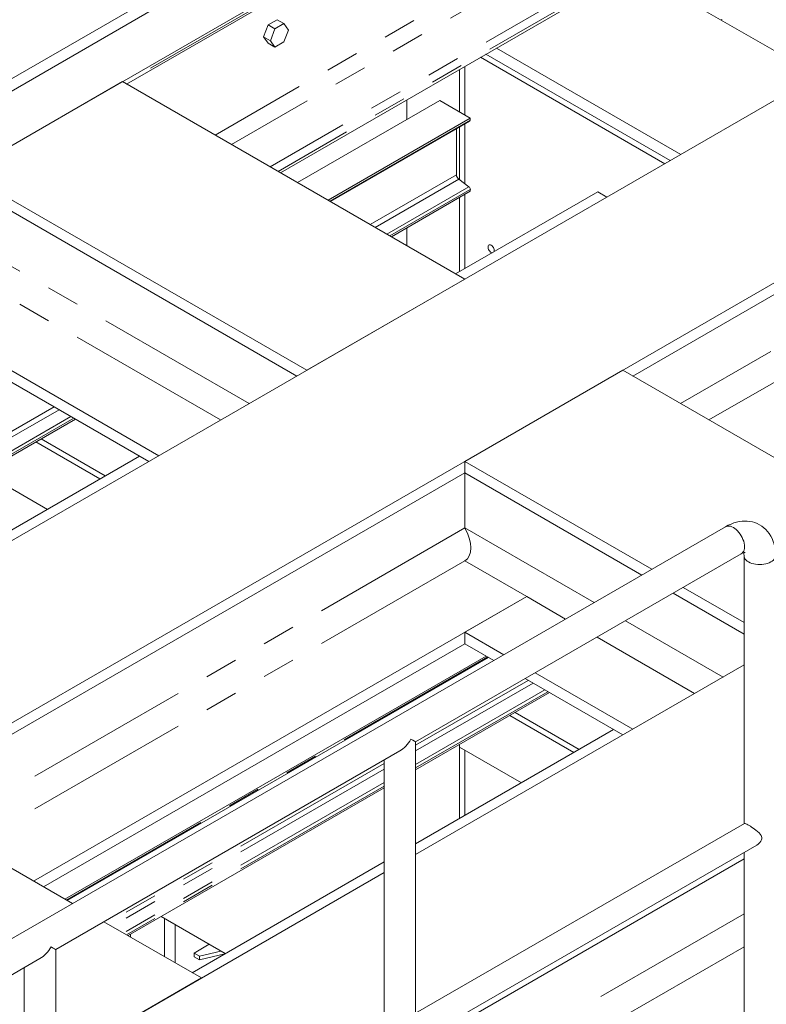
# Model space of a CAD drawing. Header units: millimetres. Extents: x 525 to 29324, y 175 to 20618.
# Tile 294 of 588: x 13493 to 14495, y 14732 to 16055. Entities that reach past the tile are written whole.
import ezdxf

# ---------------------------------------------------------------- set-up
doc = ezdxf.new("R2010")
doc.units = ezdxf.units.MM
doc.linetypes.add('SLD-Centrada-doble', pattern=[12.7, 6.35, -1.27, 1.27, -1.27, 1.27, -1.27])
doc.linetypes.add('SLD-Continua', pattern=[0])

msp = doc.modelspace()

# ---------------------------------------------------------------- linework, layer by layer
at = {"color": 7, "linetype": 'SLD-Continua', "lineweight": 18, "ltscale": 35}
for p, q in [((10515.8, 14263), (14206.1, 16393.4)), ((10515.8, 14263), (14206.1, 16393.4)), ((10515.8, 14263), (14206.1, 16393.4)), ((10515.8, 14263), (14206.1, 16393.4)), ((10515.8, 14263), (14206.1, 16393.4)), ((10515.8, 14263), (14206.1, 16393.4)), ((10515.8, 14263), (14206.1, 16393.4)), ((10515.8, 14263), (14206.1, 16393.4)), ((14220.3, 16385.2), (10530, 14254.9)), ((14220.3, 16385.2), (10530, 14254.9)), ((14220.3, 16385.2), (10530, 14254.9)), ((14220.3, 16385.2), (10530, 14254.9)), ((14220.3, 16385.2), (10530, 14254.9)), ((14283.9, 16348.5), (10593.6, 14218.1)), ((14283.9, 16348.5), (10593.6, 14218.1)), ((14283.9, 16348.5), (10593.6, 14218.1)), ((14283.9, 16348.5), (10593.6, 14218.1)), ((14283.9, 16348.5), (10593.6, 14218.1)), ((13636.2, 15968.1), (14246.8, 16320.6)), ((13636.2, 15968.1), (14246.8, 16320.6)), ((13636.2, 15968.1), (14246.8, 16320.6)), ((13636.2, 15968.1), (14246.8, 16320.6)), ((13636.2, 15968.1), (14246.8, 16320.6)), ((14316.5, 16122.4), (13842.8, 15848.9)), ((14316.5, 16122.4), (13842.8, 15848.9)), ((14316.5, 16122.4), (13842.8, 15848.9)), ((14316.5, 16122.4), (13842.8, 15848.9)), ((14316.5, 16122.4), (13842.8, 15848.9)), ((14563.9, 15979.5), (14316.5, 16122.4)), ((14563.9, 15979.5), (14316.5, 16122.4)), ((14563.9, 15979.5), (14316.5, 16122.4)), ((14563.9, 15979.5), (14316.5, 16122.4)), ((14563.9, 15979.5), (14316.5, 16122.4)), ((14743.5, 16083.2), (11053.2, 13952.8)), ((14743.5, 16083.2), (11053.2, 13952.8)), ((14743.5, 16083.2), (11053.2, 13952.8)), ((14743.5, 16083.2), (11053.2, 13952.8)), ((14743.5, 16083.2), (11053.2, 13952.8)), ((13826, 16047.4), (13819.9, 16031.6)), ((13826, 16047.4), (13819.9, 16031.6)), ((13826, 16047.4), (13819.9, 16031.6)), ((13838.2, 16054.5), (13826, 16047.4)), ((13838.2, 16054.5), (13826, 16047.4)), ((13838.2, 16054.5), (13826, 16047.4)), ((13826, 16047.4), (13835.2, 16042.1)), ((13826, 16047.4), (13835.2, 16042.1)), ((13826, 16047.4), (13835.2, 16042.1)), ((13847.4, 16049.2), (13835.2, 16042.1)), ((13847.4, 16049.2), (13835.2, 16042.1)), ((13847.4, 16049.2), (13835.2, 16042.1)), ((13838.2, 16054.5), (13847.4, 16049.2)), ((13838.2, 16054.5), (13847.4, 16049.2)), ((13838.2, 16054.5), (13847.4, 16049.2)), ((13853.6, 16040.5), (13847.4, 16049.2)), ((13853.6, 16040.5), (13847.4, 16049.2)), ((13853.6, 16040.5), (13847.4, 16049.2)), ((14435.1, 16055.2), (14434.8, 16054.1)), ((13819.9, 16031.6), (13829.1, 16026.3)), ((13819.9, 16031.6), (13826, 16022.9)), ((13819.9, 16031.6), (13829.1, 16026.3)), ((13819.9, 16031.6), (13826, 16022.9)), ((13819.9, 16031.6), (13829.1, 16026.3)), ((13819.9, 16031.6), (13826, 16022.9)), ((13835.2, 16042.1), (13829.1, 16026.3)), ((13835.2, 16042.1), (13829.1, 16026.3)), ((13835.2, 16042.1), (13829.1, 16026.3)), ((13847.4, 16024.7), (13853.6, 16040.5)), ((13847.4, 16024.7), (13853.6, 16040.5)), ((13847.4, 16024.7), (13853.6, 16040.5)), ((13826, 16022.9), (13835.2, 16017.6)), ((13826, 16022.9), (13835.2, 16017.6)), ((13826, 16022.9), (13835.2, 16017.6)), ((13829.1, 16026.3), (13835.2, 16017.6)), ((13829.1, 16026.3), (13835.2, 16017.6)), ((13829.1, 16026.3), (13835.2, 16017.6)), ((13835.2, 16017.6), (13847.4, 16024.7)), ((13835.2, 16017.6), (13847.4, 16024.7)), ((13835.2, 16017.6), (13847.4, 16024.7)), ((14366, 15865.2), (14118.5, 16008.1)), ((14366, 15865.2), (14118.5, 16008.1)), ((14366, 15865.2), (14118.5, 16008.1)), ((14366, 15865.2), (14118.5, 16008.1)), ((14366, 15865.2), (14118.5, 16008.1)), ((14380.1, 15873.4), (14132.6, 16016.2)), ((14380.1, 15873.4), (14132.6, 16016.2)), ((14380.1, 15873.4), (14132.6, 16016.2)), ((14380.1, 15873.4), (14132.6, 16016.2)), ((14380.1, 15873.4), (14132.6, 16016.2)), ((14090.2, 15991.7), (14090.2, 15926.4)), ((14090.2, 15991.7), (14090.2, 15926.4)), ((14090.2, 15991.7), (14090.2, 15926.4)), ((14358.9, 15861.1), (14111.4, 16004)), ((14358.9, 15861.1), (14111.4, 16004)), ((14358.9, 15861.1), (14111.4, 16004)), ((14358.9, 15861.1), (14111.4, 16004)), ((14358.9, 15861.1), (14111.4, 16004)), ((14083.1, 15987.6), (14083.1, 15930.5)), ((14083.1, 15987.6), (14083.1, 15930.5)), ((14083.1, 15987.6), (14083.1, 15930.5)), ((13630.6, 15971.4), (13418.5, 15848.9)), ((13630.6, 15971.4), (13418.5, 15848.9)), ((13630.6, 15971.4), (13418.5, 15848.9)), ((13630.6, 15971.4), (13418.5, 15848.9)), ((13630.6, 15971.4), (13418.5, 15848.9)), ((14090.2, 15706), (13630.6, 15971.4)), ((14090.2, 15706), (13630.6, 15971.4)), ((14090.2, 15706), (13630.6, 15971.4)), ((14090.2, 15706), (13630.6, 15971.4)), ((14090.2, 15706), (13630.6, 15971.4)), ((14955.7, 15960.7), (11265.4, 13830.3)), ((14955.7, 15960.7), (11265.4, 13830.3)), ((14955.7, 15960.7), (11265.4, 13830.3)), ((14955.7, 15960.7), (11265.4, 13830.3)), ((14955.7, 15960.7), (11265.4, 13830.3)), ((14056.6, 15945.8), (13865.7, 15835.6)), ((14056.6, 15945.8), (13865.7, 15835.6)), ((14056.6, 15945.8), (13865.7, 15835.6)), ((14056.6, 15945.8), (13865.7, 15835.6)), ((14056.6, 15945.8), (13865.7, 15835.6)), ((14012.4, 15946.8), (14012.4, 15920.3)), ((14012.4, 15946.8), (14012.4, 15920.3)), ((14012.4, 15946.8), (14012.4, 15920.3)), ((14056.6, 15945.8), (14097.6, 15922.1)), ((14056.6, 15945.8), (14097.6, 15922.1)), ((14056.6, 15945.8), (14097.6, 15922.1)), ((14056.6, 15945.8), (14097.6, 15922.1)), ((14056.6, 15945.8), (14097.6, 15922.1)), ((14926.4, 15928.3), (14315.8, 15575.8)), ((14926.4, 15928.3), (14315.8, 15575.8)), ((14926.4, 15928.3), (14315.8, 15575.8)), ((14926.4, 15928.3), (14315.8, 15575.8)), ((14926.4, 15928.3), (14315.8, 15575.8)), ((14097.6, 15922.1), (13906.8, 15811.9)), ((14097.6, 15922.1), (13906.8, 15811.9)), ((14097.6, 15922.1), (13906.8, 15811.9)), ((14097.6, 15922.1), (13906.8, 15811.9)), ((14097.6, 15922.1), (13906.8, 15811.9)), ((13909.8, 15810.2), (14097, 15918.3)), ((13909.8, 15810.2), (14097, 15918.3)), ((13909.8, 15810.2), (14097, 15918.3)), ((13909.8, 15810.2), (14097, 15918.3)), ((13909.8, 15810.2), (14097, 15918.3)), ((14090.2, 15914.4), (14090.2, 15834.2)), ((14090.2, 15914.4), (14090.2, 15834.2)), ((14090.2, 15914.4), (14090.2, 15834.2)), ((14097.6, 15922.1), (14097.6, 15919.7)), ((14097.6, 15922.1), (14097.6, 15919.7)), ((14097.6, 15922.1), (14097.6, 15919.7)), ((14097.6, 15922.1), (14097.6, 15919.7)), ((14097.6, 15922.1), (14097.6, 15919.7)), ((14078.9, 15907.9), (14078.9, 15846.2)), ((14078.9, 15907.9), (14078.9, 15846.2)), ((14078.9, 15907.9), (14078.9, 15846.2)), ((14078.9, 15907.9), (14078.9, 15846.2)), ((14078.9, 15907.9), (14078.9, 15846.2)), ((14083.1, 15910.3), (14083.1, 15839.5)), ((14083.1, 15910.3), (14083.1, 15839.5)), ((14083.1, 15910.3), (14083.1, 15839.5)), ((13878.1, 15583.6), (13418.5, 15848.9)), ((13878.1, 15583.6), (13418.5, 15848.9)), ((13878.1, 15583.6), (13418.5, 15848.9)), ((13878.1, 15583.6), (13418.5, 15848.9)), ((13878.1, 15583.6), (13418.5, 15848.9)), ((13864.6, 15575.8), (13410.6, 15837.9)), ((13864.6, 15575.8), (13410.6, 15837.9)), ((13864.6, 15575.8), (13410.6, 15837.9)), ((13864.6, 15575.8), (13410.6, 15837.9)), ((13864.6, 15575.8), (13410.6, 15837.9)), ((14082, 15840.3), (14095.8, 15830.2)), ((14082, 15840.3), (14095.8, 15830.2)), ((14082, 15840.3), (14095.8, 15830.2)), ((14082, 15840.3), (14095.8, 15830.2)), ((14082, 15840.3), (14095.8, 15830.2)), ((14097.6, 15824.1), (13991.6, 15762.9)), ((14097.6, 15824.1), (13991.6, 15762.9)), ((14097.6, 15824.1), (13991.6, 15762.9)), ((14097.6, 15824.1), (13991.6, 15762.9)), ((14097.6, 15824.1), (13991.6, 15762.9)), ((14268.8, 15823.3), (14077.9, 15713.1)), ((14268.8, 15823.3), (14077.9, 15713.1)), ((14268.8, 15823.3), (14077.9, 15713.1)), ((14268.8, 15823.3), (14077.9, 15713.1)), ((14268.8, 15823.3), (14077.9, 15713.1)), ((14090.2, 15819.9), (14090.2, 15720.3)), ((14090.2, 15819.9), (14090.2, 15720.3)), ((14090.2, 15819.9), (14090.2, 15720.3)), ((14097.6, 15826.6), (14097.6, 15824.1)), ((14097.6, 15826.6), (14097.6, 15824.1)), ((14097.6, 15826.6), (14097.6, 15824.1)), ((14097.6, 15826.6), (14097.6, 15824.1)), ((14097.6, 15826.6), (14097.6, 15824.1)), ((14268.8, 15823.3), (14281.1, 15816.2)), ((14268.8, 15823.3), (14281.1, 15816.2)), ((14268.8, 15823.3), (14281.1, 15816.2)), ((14268.8, 15823.3), (14281.1, 15816.2)), ((14268.8, 15823.3), (14281.1, 15816.2)), ((14083.1, 15815.8), (14083.1, 15716.2)), ((14083.1, 15815.8), (14083.1, 15716.2)), ((14083.1, 15815.8), (14083.1, 15716.2)), ((14012.4, 15775), (14012.4, 15750.9)), ((14012.4, 15775), (14012.4, 15750.9)), ((14012.4, 15775), (14012.4, 15750.9)), ((14090.2, 15706), (13878.1, 15583.6)), ((14090.2, 15706), (13878.1, 15583.6)), ((14090.2, 15706), (13878.1, 15583.6)), ((14090.2, 15706), (13878.1, 15583.6)), ((14090.2, 15706), (13878.1, 15583.6)), ((13679.4, 15468.8), (13364.6, 15650.5)), ((13679.4, 15468.8), (13364.6, 15650.5)), ((13679.4, 15468.8), (13364.6, 15650.5)), ((13679.4, 15468.8), (13364.6, 15650.5)), ((13679.4, 15468.8), (13364.6, 15650.5)), ((13665.9, 15461.1), (13418.5, 15603.9)), ((13665.9, 15461.1), (13418.5, 15603.9)), ((13665.9, 15461.1), (13418.5, 15603.9)), ((13665.9, 15461.1), (13418.5, 15603.9)), ((13665.9, 15461.1), (13418.5, 15603.9)), ((14302.3, 15583.6), (14090.2, 15461.1)), ((14302.3, 15583.6), (14090.2, 15461.1)), ((14302.3, 15583.6), (14090.2, 15461.1)), ((14302.3, 15583.6), (14090.2, 15461.1)), ((14302.3, 15583.6), (14090.2, 15461.1)), ((14555, 15437.7), (14302.3, 15583.6)), ((14555, 15437.7), (14302.3, 15583.6)), ((14555, 15437.7), (14302.3, 15583.6)), ((14555, 15437.7), (14302.3, 15583.6)), ((14555, 15437.7), (14302.3, 15583.6)), ((13567.3, 15518), (13001.7, 15191.5)), ((13567.3, 15518), (13001.7, 15191.5)), ((13567.3, 15518), (13001.7, 15191.5)), ((13567.3, 15518), (13001.7, 15191.5)), ((13567.3, 15518), (13001.7, 15191.5)), ((13607.5, 15441.6), (13521.2, 15491.4)), ((13607.5, 15441.6), (13521.2, 15491.4)), ((13607.5, 15441.6), (13521.2, 15491.4)), ((13600.4, 15437.5), (13514.2, 15487.3)), ((13600.4, 15437.5), (13514.2, 15487.3)), ((13600.4, 15437.5), (13514.2, 15487.3)), ((13653.6, 15468.2), (13087.9, 15141.7)), ((13653.6, 15468.2), (13087.9, 15141.7)), ((13653.6, 15468.2), (13087.9, 15141.7)), ((13653.6, 15468.2), (13087.9, 15141.7)), ((13653.6, 15468.2), (13087.9, 15141.7)), ((14341.2, 15316.2), (14090.2, 15461.1)), ((14090.2, 15445.6), (14090.2, 15461.1)), ((14341.2, 15316.2), (14090.2, 15461.1)), ((14090.2, 15445.6), (14090.2, 15461.1)), ((14341.2, 15316.2), (14090.2, 15461.1)), ((14090.2, 15445.6), (14090.2, 15461.1)), ((14341.2, 15316.2), (14090.2, 15461.1)), ((14090.2, 15445.6), (14090.2, 15461.1)), ((14341.2, 15316.2), (14090.2, 15461.1)), ((14090.2, 15445.6), (14090.2, 15461.1)), ((14090.2, 15445.6), (13325.8, 15004.3)), ((14090.2, 15445.6), (13325.8, 15004.3)), ((14090.2, 15445.6), (13325.8, 15004.3)), ((14090.2, 15445.6), (13325.8, 15004.3)), ((14090.2, 15445.6), (13325.8, 15004.3)), ((13529.7, 15396.7), (13443.4, 15446.5)), ((13529.7, 15396.7), (13443.4, 15446.5)), ((13529.7, 15396.7), (13443.4, 15446.5)), ((14327.8, 15308.4), (14090.2, 15445.6)), ((14090.2, 15371.7), (14090.2, 15445.6)), ((14327.8, 15308.4), (14090.2, 15445.6)), ((14090.2, 15371.7), (14090.2, 15445.6)), ((14327.8, 15308.4), (14090.2, 15445.6)), ((14090.2, 15371.7), (14090.2, 15445.6)), ((14327.8, 15308.4), (14090.2, 15445.6)), ((14090.2, 15371.7), (14090.2, 15445.6)), ((14327.8, 15308.4), (14090.2, 15445.6)), ((14090.2, 15371.7), (14090.2, 15445.6)), ((14440.3, 15373.4), (13061.4, 14577.4)), ((14024.1, 15084.4), (14461.4, 15336.9)), ((14465.1, 15334.7), (14465.1, 14974.4)), ((14090.2, 15327.6), (14173.3, 15279.6)), ((14090.2, 15327.6), (14173.3, 15279.6)), ((14090.2, 15327.6), (14173.3, 15279.6)), ((14090.2, 15327.6), (14173.3, 15279.6)), ((14090.2, 15327.6), (14173.3, 15279.6)), ((14465.1, 15244.7), (14383.4, 15291.8)), ((14465.1, 15244.7), (14383.4, 15291.8)), ((14465.1, 15244.7), (14383.4, 15291.8)), ((14465.1, 15244.7), (14383.4, 15291.8)), ((14465.1, 15244.7), (14383.4, 15291.8)), ((14173.3, 15279.6), (13511.1, 14897.4)), ((14173.3, 15279.6), (13511.1, 14897.4)), ((14173.3, 15279.6), (13511.1, 14897.4)), ((14173.3, 15279.6), (13511.1, 14897.4)), ((14173.3, 15279.6), (13511.1, 14897.4)), ((14173.3, 15279.6), (14090.2, 15231.7)), ((14173.3, 15279.6), (14090.2, 15231.7)), ((14173.3, 15279.6), (14090.2, 15231.7)), ((14173.3, 15279.6), (14090.2, 15231.7)), ((14173.3, 15279.6), (14090.2, 15231.7)), ((14465.1, 15229.2), (14370, 15284.1)), ((14465.1, 15229.2), (14370, 15284.1)), ((14465.1, 15229.2), (14370, 15284.1)), ((14465.1, 15229.2), (14370, 15284.1)), ((14465.1, 15229.2), (14370, 15284.1)), ((14142.5, 15201.5), (14090.2, 15231.7)), ((14090.2, 15216.1), (14090.2, 15231.7)), ((14142.5, 15201.5), (14090.2, 15231.7)), ((14090.2, 15216.1), (14090.2, 15231.7)), ((14142.5, 15201.5), (14090.2, 15231.7)), ((14090.2, 15216.1), (14090.2, 15231.7)), ((14142.5, 15201.5), (14090.2, 15231.7)), ((14090.2, 15216.1), (14090.2, 15231.7)), ((14142.5, 15201.5), (14090.2, 15231.7)), ((14090.2, 15216.1), (14090.2, 15231.7)), ((14090.2, 15216.1), (13524.6, 14889.6)), ((14090.2, 15216.1), (13524.6, 14889.6)), ((14090.2, 15216.1), (13524.6, 14889.6)), ((14090.2, 15216.1), (13524.6, 14889.6)), ((14090.2, 15216.1), (13524.6, 14889.6)), ((14129.1, 15193.7), (14090.2, 15216.1)), ((14129.1, 15193.7), (14090.2, 15216.1)), ((14129.1, 15193.7), (14090.2, 15216.1)), ((14129.1, 15193.7), (14090.2, 15216.1)), ((14129.1, 15193.7), (14090.2, 15216.1)), ((14118.9, 15199.6), (13553.2, 14873.1)), ((14118.9, 15199.6), (13553.2, 14873.1)), ((14118.9, 15199.6), (13553.2, 14873.1)), ((14118.9, 15199.6), (13553.2, 14873.1)), ((14118.9, 15199.6), (13553.2, 14873.1)), ((13556.2, 14871.3), (14121.9, 15197.9)), ((13556.2, 14871.3), (14121.9, 15197.9)), ((13556.2, 14871.3), (14121.9, 15197.9)), ((13556.2, 14871.3), (14121.9, 15197.9)), ((13556.2, 14871.3), (14121.9, 15197.9)), ((14465.1, 15187.7), (14024.1, 14933.1)), ((14465.1, 15187.7), (14024.1, 14933.1)), ((14465.1, 15187.7), (14024.1, 14933.1)), ((14465.1, 15187.7), (14024.1, 14933.1)), ((14465.1, 15187.7), (14024.1, 14933.1)), ((14315.7, 15101.5), (14184.7, 15177.1)), ((14315.7, 15101.5), (14184.7, 15177.1)), ((14315.7, 15101.5), (14184.7, 15177.1)), ((14315.7, 15101.5), (14184.7, 15177.1)), ((14315.7, 15101.5), (14184.7, 15177.1)), ((14302.3, 15093.7), (14171.2, 15169.4)), ((14302.3, 15093.7), (14171.2, 15169.4)), ((14302.3, 15093.7), (14171.2, 15169.4)), ((14302.3, 15093.7), (14171.2, 15169.4)), ((14302.3, 15093.7), (14171.2, 15169.4)), ((14203.7, 15150.6), (14024.1, 15046.9)), ((14203.7, 15150.6), (14024.1, 15046.9)), ((14203.7, 15150.6), (14024.1, 15046.9)), ((14203.7, 15150.6), (14024.1, 15046.9)), ((14203.7, 15150.6), (14024.1, 15046.9)), ((14236.8, 15070.1), (14150.6, 15119.9)), ((14236.8, 15070.1), (14150.6, 15119.9)), ((14236.8, 15070.1), (14150.6, 15119.9)), ((14243.9, 15074.2), (14157.6, 15124)), ((14243.9, 15074.2), (14157.6, 15124)), ((14243.9, 15074.2), (14157.6, 15124)), ((14290, 15100.8), (14024.1, 14947.3)), ((14290, 15100.8), (14024.1, 14947.3)), ((14290, 15100.8), (14024.1, 14947.3)), ((14290, 15100.8), (14024.1, 14947.3)), ((14290, 15100.8), (14024.1, 14947.3)), ((14024.1, 14694.5), (14024.1, 15084.4)), ((14083.1, 15081), (14083.1, 14981.4)), ((14083.1, 15081), (14083.1, 14981.4)), ((14083.1, 15081), (14083.1, 14981.4)), ((14083.1, 15081), (14083.1, 15077.2)), ((14083.1, 15081), (14083.1, 15077.2)), ((14083.1, 15081), (14083.1, 15077.2)), ((13540.9, 14805.5), (14003, 15072.2)), ((14166.1, 15029.3), (14083.1, 15077.2)), ((14166.1, 15029.3), (14083.1, 15077.2)), ((14166.1, 15029.3), (14083.1, 15077.2)), ((14090.2, 15073.1), (14090.2, 14985.5)), ((14090.2, 15073.1), (14090.2, 14985.5)), ((14090.2, 15073.1), (14090.2, 14985.5)), ((13981.9, 15060.1), (13981.9, 14695.4)), ((13981.9, 15022.6), (13638.1, 14824.1)), ((13981.9, 15022.6), (13638.1, 14824.1)), ((13981.9, 15022.6), (13638.1, 14824.1)), ((13981.9, 15022.6), (13638.1, 14824.1)), ((13981.9, 15022.6), (13638.1, 14824.1)), ((13563.4, 14867.2), (13312.4, 15012.1)), ((13563.4, 14867.2), (13312.4, 15012.1)), ((13563.4, 14867.2), (13312.4, 15012.1)), ((13563.4, 14867.2), (13312.4, 15012.1)), ((13563.4, 14867.2), (13312.4, 15012.1)), ((14465.5, 14974.6), (14024.1, 14719.8)), ((14024.1, 14681.2), (14482.2, 14945.7)), ((14465.1, 14935.8), (14465.1, 14490.4)), ((13981.9, 14923), (13724.3, 14774.3)), ((13981.9, 14923), (13724.3, 14774.3)), ((13981.9, 14923), (13724.3, 14774.3)), ((13981.9, 14923), (13724.3, 14774.3)), ((13981.9, 14923), (13724.3, 14774.3)), ((14465.1, 14927.2), (14024.1, 14672.6)), ((14465.1, 14927.2), (14024.1, 14672.6)), ((14465.1, 14927.2), (14024.1, 14672.6)), ((14465.1, 14927.2), (14024.1, 14672.6)), ((14465.1, 14927.2), (14024.1, 14672.6)), ((13981.9, 14908.7), (13540.9, 14654.1)), ((13981.9, 14908.7), (13540.9, 14654.1)), ((13981.9, 14908.7), (13540.9, 14654.1)), ((13981.9, 14908.7), (13540.9, 14654.1)), ((13981.9, 14908.7), (13540.9, 14654.1)), ((13736.7, 14767.2), (13605.6, 14842.8)), ((13736.7, 14767.2), (13605.6, 14842.8)), ((13736.7, 14767.2), (13605.6, 14842.8)), ((13736.7, 14767.2), (13605.6, 14842.8)), ((13736.7, 14767.2), (13605.6, 14842.8)), ((13682.4, 14849.7), (13768.6, 14799.9)), ((13682.4, 14849.7), (13768.6, 14799.9)), ((13682.4, 14849.7), (13768.6, 14799.9)), ((13682.4, 14849.7), (13768.6, 14799.9)), ((13682.4, 14849.7), (13768.6, 14799.9)), ((13682.4, 14849.7), (13768.6, 14799.9)), ((13682.4, 14849.7), (13768.6, 14799.9)), ((13682.4, 14849.7), (13768.6, 14799.9)), ((13682.4, 14849.7), (13768.6, 14799.9)), ((13682.4, 14849.7), (13768.6, 14799.9)), ((13687.2, 14846.9), (13687.2, 14795.7)), ((13687.2, 14846.9), (13687.2, 14795.7)), ((13687.2, 14846.9), (13687.2, 14795.7)), ((13701.3, 14838.7), (13701.3, 14787.6)), ((13701.3, 14838.7), (13701.3, 14787.6)), ((13701.3, 14838.7), (13701.3, 14787.6)), ((13641.2, 14822.3), (13641.2, 14825.9)), ((13641.2, 14822.3), (13641.2, 14825.9)), ((13641.2, 14822.3), (13641.2, 14825.9)), ((13641.2, 14822.3), (13641.2, 14825.9)), ((13641.2, 14822.3), (13641.2, 14825.9)), ((13641.2, 14822.3), (13641.2, 14825.9)), ((13641.2, 14822.3), (13641.2, 14825.9)), ((13641.2, 14822.3), (13641.2, 14825.9)), ((13641.2, 14822.3), (13641.2, 14825.9)), ((13641.2, 14822.3), (13641.2, 14825.9)), ((13540.9, 14415.5), (13540.9, 14805.5)), ((13747, 14812.4), (13726.8, 14800.7)), ((13733.8, 14796.6), (13762.8, 14803.2)), ((13082.5, 14540.9), (13519.8, 14793.3)), ((13726.8, 14800.7), (13733.8, 14796.6)), ((13726.8, 14795.8), (13726.8, 14800.7)), ((13726.8, 14795.8), (13733.8, 14791.7)), ((13733.8, 14791.7), (13768, 14799.5)), ((13733.8, 14791.7), (13733.8, 14796.6)), ((13498.7, 14781.1), (13498.7, 14416.5)), ((13736.7, 14767.2), (13540.9, 14654.1)), ((13736.7, 14767.2), (13540.9, 14654.1)), ((13736.7, 14767.2), (13540.9, 14654.1)), ((13736.7, 14767.2), (13540.9, 14654.1)), ((13736.7, 14767.2), (13540.9, 14654.1))]:
    msp.add_line(p, q, dxfattribs=at)
at = {"color": 8, "linetype": 'SLD-Centrada-doble', "lineweight": 18, "ltscale": 35}
for p, q in [((14245.8, 16322.7), (13633.9, 15969.5)), ((14245.8, 16322.7), (13633.9, 15969.5)), ((14245.8, 16322.7), (13633.9, 15969.5)), ((14245.8, 16322.7), (13633.9, 15969.5)), ((14245.8, 16322.7), (13633.9, 15969.5)), ((14252.8, 16186.8), (13755.1, 15899.5)), ((14252.8, 16186.8), (13755.1, 15899.5)), ((14252.8, 16186.8), (13755.1, 15899.5)), ((14252.8, 16186.8), (13755.1, 15899.5)), ((14252.8, 16186.8), (13755.1, 15899.5)), ((14263.3, 16167.8), (13776.8, 15887)), ((14263.3, 16167.8), (13776.8, 15887)), ((14263.3, 16167.8), (13776.8, 15887)), ((14263.3, 16167.8), (13776.8, 15887)), ((14263.3, 16167.8), (13776.8, 15887)), ((14311.3, 16135.6), (13828.7, 15857)), ((14311.3, 16135.6), (13828.7, 15857)), ((14311.3, 16135.6), (13828.7, 15857)), ((14311.3, 16135.6), (13828.7, 15857)), ((14311.3, 16135.6), (13828.7, 15857)), ((14316.5, 16126.1), (13839.5, 15850.8)), ((14316.5, 16126.1), (13839.5, 15850.8)), ((14316.5, 16126.1), (13839.5, 15850.8)), ((14316.5, 16126.1), (13839.5, 15850.8)), ((14316.5, 16126.1), (13839.5, 15850.8)), ((14097.6, 15919.7), (13908.8, 15810.7)), ((14097.6, 15919.7), (13908.8, 15810.7)), ((14097.6, 15919.7), (13908.8, 15810.7)), ((14097.6, 15919.7), (13908.8, 15810.7)), ((14097.6, 15919.7), (13908.8, 15810.7)), ((14078.9, 15846.2), (13963.2, 15779.4)), ((14078.9, 15846.2), (13963.2, 15779.4)), ((14078.9, 15846.2), (13963.2, 15779.4)), ((14078.9, 15846.2), (13963.2, 15779.4)), ((14078.9, 15846.2), (13963.2, 15779.4)), ((14082, 15840.3), (13969.8, 15775.5)), ((14082, 15840.3), (13969.8, 15775.5)), ((14082, 15840.3), (13969.8, 15775.5)), ((14082, 15840.3), (13969.8, 15775.5)), ((14082, 15840.3), (13969.8, 15775.5)), ((14095.8, 15830.2), (13985.5, 15766.5)), ((14095.8, 15830.2), (13985.5, 15766.5)), ((14095.8, 15830.2), (13985.5, 15766.5)), ((14095.8, 15830.2), (13985.5, 15766.5)), ((14095.8, 15830.2), (13985.5, 15766.5)), ((14097.6, 15826.6), (13989.5, 15764.1)), ((14097.6, 15826.6), (13989.5, 15764.1)), ((14097.6, 15826.6), (13989.5, 15764.1)), ((14097.6, 15826.6), (13989.5, 15764.1)), ((14097.6, 15826.6), (13989.5, 15764.1)), ((14886.1, 15831.1), (14379.8, 15538.8)), ((14886.1, 15831.1), (14379.8, 15538.8)), ((14886.1, 15831.1), (14379.8, 15538.8)), ((14886.1, 15831.1), (14379.8, 15538.8)), ((14886.1, 15831.1), (14379.8, 15538.8)), ((14905.2, 15798), (14418, 15516.8)), ((14905.2, 15798), (14418, 15516.8)), ((14905.2, 15798), (14418, 15516.8)), ((14905.2, 15798), (14418, 15516.8)), ((14905.2, 15798), (14418, 15516.8)), ((13800.6, 15538.8), (13457, 15737.2)), ((13800.6, 15538.8), (13457, 15737.2)), ((13800.6, 15538.8), (13457, 15737.2)), ((13800.6, 15538.8), (13457, 15737.2)), ((13800.6, 15538.8), (13457, 15737.2)), ((13762.4, 15516.8), (13447.7, 15698.5)), ((13762.4, 15516.8), (13447.7, 15698.5)), ((13762.4, 15516.8), (13447.7, 15698.5)), ((13762.4, 15516.8), (13447.7, 15698.5)), ((13762.4, 15516.8), (13447.7, 15698.5)), ((13538.9, 15534.4), (12973.2, 15207.9)), ((13538.9, 15534.4), (12973.2, 15207.9)), ((13538.9, 15534.4), (12973.2, 15207.9)), ((13538.9, 15534.4), (12973.2, 15207.9)), ((13538.9, 15534.4), (12973.2, 15207.9)), ((13545.5, 15530.6), (12979.9, 15204)), ((13545.5, 15530.6), (12979.9, 15204)), ((13545.5, 15530.6), (12979.9, 15204)), ((13545.5, 15530.6), (12979.9, 15204)), ((13545.5, 15530.6), (12979.9, 15204)), ((13561.2, 15521.5), (12995.5, 15195)), ((13561.2, 15521.5), (12995.5, 15195)), ((13561.2, 15521.5), (12995.5, 15195)), ((13561.2, 15521.5), (12995.5, 15195)), ((13561.2, 15521.5), (12995.5, 15195)), ((13565.2, 15519.2), (12999.6, 15192.7)), ((13565.2, 15519.2), (12999.6, 15192.7)), ((13565.2, 15519.2), (12999.6, 15192.7)), ((13565.2, 15519.2), (12999.6, 15192.7)), ((13565.2, 15519.2), (12999.6, 15192.7)), ((14090.2, 15371.7), (13389.9, 14967.4)), ((14090.2, 15371.7), (13389.9, 14967.4)), ((14090.2, 15371.7), (13389.9, 14967.4)), ((14090.2, 15371.7), (13389.9, 14967.4)), ((14090.2, 15371.7), (13389.9, 14967.4)), ((14263.8, 15271.5), (14090.2, 15371.7)), ((14263.8, 15271.5), (14090.2, 15371.7)), ((14263.8, 15271.5), (14090.2, 15371.7)), ((14263.8, 15271.5), (14090.2, 15371.7)), ((14263.8, 15271.5), (14090.2, 15371.7)), ((14090.2, 15327.6), (13428, 14945.3)), ((14090.2, 15327.6), (13428, 14945.3)), ((14090.2, 15327.6), (13428, 14945.3)), ((14090.2, 15327.6), (13428, 14945.3)), ((14090.2, 15327.6), (13428, 14945.3)), ((14225.6, 15249.4), (14173.3, 15279.6)), ((14225.6, 15249.4), (14173.3, 15279.6)), ((14225.6, 15249.4), (14173.3, 15279.6)), ((14225.6, 15249.4), (14173.3, 15279.6)), ((14225.6, 15249.4), (14173.3, 15279.6)), ((14437, 15171.5), (14306, 15247.1)), ((14437, 15171.5), (14306, 15247.1)), ((14437, 15171.5), (14306, 15247.1)), ((14437, 15171.5), (14306, 15247.1)), ((14437, 15171.5), (14306, 15247.1)), ((14398.8, 15149.4), (14267.8, 15225.1)), ((14398.8, 15149.4), (14267.8, 15225.1)), ((14398.8, 15149.4), (14267.8, 15225.1)), ((14398.8, 15149.4), (14267.8, 15225.1)), ((14398.8, 15149.4), (14267.8, 15225.1)), ((14120.9, 15198.4), (13555.3, 14871.9)), ((14120.9, 15198.4), (13555.3, 14871.9)), ((14120.9, 15198.4), (13555.3, 14871.9)), ((14120.9, 15198.4), (13555.3, 14871.9)), ((14120.9, 15198.4), (13555.3, 14871.9)), ((14175.3, 15167), (14024.1, 15079.8)), ((14175.3, 15167), (14024.1, 15079.8)), ((14175.3, 15167), (14024.1, 15079.8)), ((14175.3, 15167), (14024.1, 15079.8)), ((14175.3, 15167), (14024.1, 15079.8)), ((14181.9, 15163.2), (14024.1, 15072.1)), ((14181.9, 15163.2), (14024.1, 15072.1)), ((14181.9, 15163.2), (14024.1, 15072.1)), ((14181.9, 15163.2), (14024.1, 15072.1)), ((14181.9, 15163.2), (14024.1, 15072.1)), ((14197.6, 15154.2), (14024.1, 15054)), ((14197.6, 15154.2), (14024.1, 15054)), ((14197.6, 15154.2), (14024.1, 15054)), ((14197.6, 15154.2), (14024.1, 15054)), ((14197.6, 15154.2), (14024.1, 15054)), ((14201.6, 15151.8), (14024.1, 15049.3)), ((14201.6, 15151.8), (14024.1, 15049.3)), ((14201.6, 15151.8), (14024.1, 15049.3)), ((14201.6, 15151.8), (14024.1, 15049.3)), ((14201.6, 15151.8), (14024.1, 15049.3)), ((13981.9, 15055.4), (13609.6, 14840.5)), ((13981.9, 15055.4), (13609.6, 14840.5)), ((13981.9, 15055.4), (13609.6, 14840.5)), ((13981.9, 15055.4), (13609.6, 14840.5)), ((13981.9, 15055.4), (13609.6, 14840.5)), ((13981.9, 15047.7), (13616.3, 14836.6)), ((13981.9, 15047.7), (13616.3, 14836.6)), ((13981.9, 15047.7), (13616.3, 14836.6)), ((13981.9, 15047.7), (13616.3, 14836.6)), ((13981.9, 15047.7), (13616.3, 14836.6)), ((13981.9, 15029.7), (13631.9, 14827.6)), ((13981.9, 15029.7), (13631.9, 14827.6)), ((13981.9, 15029.7), (13631.9, 14827.6)), ((13981.9, 15029.7), (13631.9, 14827.6)), ((13981.9, 15029.7), (13631.9, 14827.6)), ((13981.9, 15025), (13636, 14825.3)), ((13981.9, 15025), (13636, 14825.3)), ((13981.9, 15025), (13636, 14825.3)), ((13981.9, 15025), (13636, 14825.3)), ((13981.9, 15025), (13636, 14825.3)), ((14465.1, 14853.3), (14026.3, 14600)), ((14465.1, 14853.3), (14026.3, 14600)), ((14465.1, 14853.3), (14026.3, 14600)), ((14465.1, 14853.3), (14026.3, 14600)), ((14465.1, 14853.3), (14026.3, 14600)), ((14465.1, 14809.2), (14064.4, 14577.9)), ((14465.1, 14809.2), (14064.4, 14577.9)), ((14465.1, 14809.2), (14064.4, 14577.9)), ((14465.1, 14809.2), (14064.4, 14577.9)), ((14465.1, 14809.2), (14064.4, 14577.9))]:
    msp.add_line(p, q, dxfattribs=at)
at = {"color": 7, "linetype": 'SLD-Continua', "lineweight": 18, "ltscale": 35, "flags": 128}
for points in [[(14129.8, 15744.3), (14129.7, 15745.6), (14129.3, 15747), (14128.7, 15748.3), (14127.8, 15749.6), (14126.9, 15750.7), (14125.8, 15751.5), (14124.8, 15752), (14123.8, 15752.2), (14122.9, 15752.1), (14122.1, 15751.6), (14121.6, 15750.8), (14121.4, 15749.8), (14121.4, 15748.6), (14121.6, 15747.2), (14122.1, 15745.9), (14122.9, 15744.5), (14123.8, 15743.4), (14124.8, 15742.4), (14125.8, 15741.7), (14126.8, 15741.4)], [(14126.8, 15741.4), (14125.8, 15741.7), (14124.8, 15742.4), (14123.8, 15743.4), (14122.9, 15744.5), (14122.1, 15745.9), (14121.6, 15747.2), (14121.4, 15748.6), (14121.4, 15749.8), (14121.6, 15750.8), (14122.1, 15751.6), (14122.9, 15752.1), (14123.8, 15752.2), (14124.8, 15752), (14125.8, 15751.5), (14126.9, 15750.7), (14127.8, 15749.6), (14128.7, 15748.3), (14129.3, 15747), (14129.7, 15745.6), (14129.8, 15744.3), (14129.7, 15743.2), (14129.6, 15743), (14129.7, 15743.2), (14129.8, 15744.3), (14129.7, 15745.6), (14129.3, 15747), (14128.7, 15748.3), (14127.8, 15749.6), (14126.9, 15750.7), (14125.8, 15751.5), (14124.8, 15752), (14123.8, 15752.2), (14122.9, 15752.1), (14122.1, 15751.6), (14121.6, 15750.8), (14121.4, 15749.8), (14121.4, 15748.6), (14121.6, 15747.2), (14122.1, 15745.9), (14122.9, 15744.5), (14123.8, 15743.4), (14124.8, 15742.4), (14125.8, 15741.7), (14126.8, 15741.4)], [(14126.8, 15741.4), (14125.8, 15741.7), (14124.8, 15742.4), (14123.8, 15743.4), (14122.9, 15744.5), (14122.1, 15745.9), (14121.6, 15747.2), (14121.4, 15748.6), (14121.4, 15749.8), (14121.6, 15750.8), (14122.1, 15751.6), (14122.9, 15752.1), (14123.8, 15752.2), (14124.8, 15752), (14125.8, 15751.5), (14126.9, 15750.7), (14127.8, 15749.6), (14128.7, 15748.3), (14129.3, 15747), (14129.7, 15745.6), (14129.8, 15744.3), (14129.7, 15743.2), (14129.6, 15743), (14129.7, 15743.2), (14129.8, 15744.3), (14129.7, 15745.6), (14129.3, 15747), (14128.7, 15748.3), (14127.8, 15749.6), (14126.9, 15750.7), (14125.8, 15751.5), (14124.8, 15752), (14123.8, 15752.2), (14122.9, 15752.1), (14122.1, 15751.6), (14121.6, 15750.8), (14121.4, 15749.8), (14121.4, 15748.6), (14121.6, 15747.2), (14122.1, 15745.9), (14122.9, 15744.5), (14123.8, 15743.4), (14124.8, 15742.4), (14125.8, 15741.7), (14126.8, 15741.4)], [(14129.6, 15743), (14129.7, 15743.2), (14129.8, 15744.3)], [(14507.3, 15334.7), (14507.2, 15337.2), (14506.9, 15341.5), (14506.3, 15345.7), (14505.4, 15349.8), (14504.2, 15353.7), (14502.7, 15357.4), (14501, 15360.9), (14499, 15364.1), (14496.8, 15367), (14494.3, 15369.7), (14491.7, 15372.1), (14488.9, 15374.2), (14486, 15376.1), (14482.9, 15377.6), (14479.7, 15378.9), (14476.4, 15379.9), (14473, 15380.5), (14469.5, 15380.9), (14466, 15381), (14462.4, 15380.8), (14458.7, 15380.3), (14455, 15379.5), (14451.3, 15378.4), (14447.6, 15377), (14443.8, 15375.3), (14440.3, 15373.4)], [(14440.3, 15373.4), (14440.3, 15373.4), (14441.8, 15374), (14443.4, 15374.3), (14445.1, 15374.3), (14447, 15374), (14448.9, 15373.3), (14450.8, 15372.3)], [(14440.3, 15373.4), (14441.8, 15374), (14443.4, 15374.3), (14445.1, 15374.3), (14447, 15374), (14448.9, 15373.3), (14450.8, 15372.3), (14452.8, 15371.1), (14454.7, 15369.5), (14456.5, 15367.7), (14458.3, 15365.7), (14459.9, 15363.5), (14461.4, 15361.2), (14462.7, 15358.8), (14463.7, 15356.3), (14464.6, 15353.8), (14465.2, 15351.3), (14465.6, 15348.8), (14465.7, 15346.5), (14465.6, 15344.3), (14465.2, 15342.3), (14464.6, 15340.6), (14463.7, 15339.1), (14462.7, 15337.8), (14461.4, 15336.9), (14461.4, 15336.9)], [(14450.8, 15372.3), (14452.8, 15371.1), (14454.7, 15369.5), (14456.5, 15367.7), (14458.3, 15365.7), (14459.9, 15363.5), (14461.4, 15361.2), (14462.7, 15358.8), (14463.7, 15356.3), (14464.6, 15353.8), (14465.2, 15351.3), (14465.6, 15348.8), (14465.7, 15346.5), (14465.6, 15344.3), (14465.2, 15342.3), (14464.6, 15340.6), (14463.7, 15339.1), (14462.7, 15337.8), (14461.4, 15336.9), (14461.4, 15336.8)], [(14465.1, 15334.7), (14465.3, 15333.1), (14465.8, 15331.5), (14466.7, 15330), (14467.9, 15328.6), (14469.5, 15327.3), (14471.3, 15326.1)], [(14465.1, 15334.7), (14465.3, 15333.1), (14465.8, 15331.5), (14466.7, 15330), (14467.9, 15328.6), (14469.5, 15327.3), (14471.3, 15326.1), (14473.4, 15325), (14475.7, 15324.2), (14478.1, 15323.5), (14480.7, 15322.9), (14483.4, 15322.6), (14486.2, 15322.5), (14488.9, 15322.6), (14491.7, 15322.9), (14494.3, 15323.5), (14496.7, 15324.2), (14499, 15325), (14501.1, 15326.1), (14502.9, 15327.3), (14504.5, 15328.6), (14505.7, 15330), (14506.6, 15331.5), (14507.1, 15333.1), (14507.3, 15334.7)], [(14471.3, 15326.1), (14473.4, 15325), (14475.7, 15324.2), (14478.1, 15323.5), (14480.7, 15322.9), (14483.4, 15322.6), (14486.2, 15322.5), (14488.9, 15322.6), (14491.7, 15322.9), (14494.3, 15323.5), (14496.7, 15324.2), (14499, 15325), (14501.1, 15326.1), (14502.9, 15327.3), (14504.5, 15328.6), (14505.7, 15330), (14506.6, 15331.5), (14507.1, 15333.1), (14507.3, 15334.7)], [(14465.5, 14974.5), (14465.8, 14974.7), (14466.5, 14974.6), (14467.6, 14974.2), (14468.8, 14973.7), (14470.2, 14972.9), (14471.8, 14972), (14473.6, 14970.9), (14475.3, 14969.8), (14477.2, 14968.6), (14479.2, 14967.2), (14481.1, 14965.8), (14483.3, 14964), (14485.4, 14962.1), (14486.9, 14960.4), (14488.1, 14958.6), (14488.9, 14955.7), (14488.8, 14954.2), (14488.4, 14952.6), (14487.6, 14950.8), (14486.3, 14949.1), (14484.2, 14947), (14482.2, 14945.7)]]:
    msp.add_lwpolyline(points, dxfattribs=at)
at = {"color": 7, "linetype": 'SLD-Continua', "lineweight": 18, "ltscale": 1225}
for centre, radius, start, end in [((14096.1, 15919.5), 1.51, 304.6303, 6.6819), ((14096.1, 15919.5), 1.51, 304.6303, 6.6819), ((14096.1, 15919.5), 1.51, 304.6303, 6.6819), ((14096.1, 15919.5), 1.51, 304.6303, 6.6819), ((14096.1, 15919.5), 1.51, 304.6303, 6.6819), ((14086.9, 15846.6), 7.96, 182.8748, 232.5011), ((14086.9, 15846.6), 7.96, 182.8748, 232.5011), ((14086.9, 15846.6), 7.96, 182.8748, 232.5011), ((14086.9, 15846.6), 7.96, 182.8748, 232.5011), ((14086.9, 15846.6), 7.96, 182.8748, 232.5011), ((14092.8, 15826.3), 4.84, 2.8748, 52.5011), ((14092.8, 15826.3), 4.84, 2.8748, 52.5011), ((14092.8, 15826.3), 4.84, 2.8748, 52.5011), ((14092.8, 15826.3), 4.84, 2.8748, 52.5011), ((14092.8, 15826.3), 4.84, 2.8748, 52.5011), ((14468, 15327.4), 11.6, 96.6634, 124.8164), ((14447.8, 15335), 17.3, 358.9212, 11.3909)]:
    msp.add_arc(centre, radius, start, end, dxfattribs=at)
for centre, major_axis, ratio, start_param, end_param in [((14071.1, 15360.6), (-19.1, 33.1), 0.577335, 3.141552, 4.712348), ((14071.1, 15360.6), (-19.1, 33.1), 0.577335, 3.141552, 4.712348), ((14071.1, 15360.6), (-19.1, 33.1), 0.577335, 3.141552, 4.712348), ((14071.1, 15360.6), (-19.1, 33.1), 0.577335, 3.141552, 4.712348), ((14071.1, 15360.6), (-19.1, 33.1), 0.577335, 3.141552, 4.712348), ((14003, 15096.6), (14.9, 25.8), 0.577335, 3.92695, 4.71243), ((14003, 15096.6), (21.1, -12.2), 0.00007, 0.000041, 0.785439), ((13519.8, 14817.6), (14.9, 25.8), 0.577335, 3.92695, 4.71243), ((13519.8, 14817.6), (21.1, -12.2), 0.00007, 0.000041, 0.785439)]:
    msp.add_ellipse(centre, major_axis=major_axis, ratio=ratio, start_param=start_param, end_param=end_param, dxfattribs=at)

doc.saveas('drawing.dxf')
